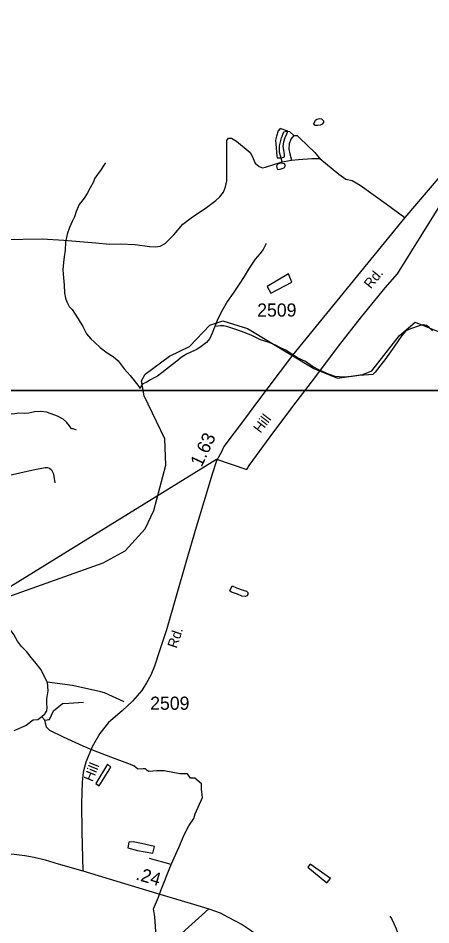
# Model space of a CAD drawing. Extents: x 2082433 to 2279600, y 546599 to 755198.
# Drawn here: x 2206036 to 2209950, y 625167 to 633757 of the extents above; entities that cross this region are included whole.
import ezdxf

# ---------------------------------------------------------------- set-up
doc = ezdxf.new("R2010")
doc.units = 0
for name, color, linetype in [('Exist Boundary Political Fire Districts', 7, 'Continuous'), ('Exist Hydrographic Creek Single Shore', 7, 'Continuous'), ('Exist Hydrographic Misc Water Feature', 7, 'Continuous'), ('Exist Road Non-System Type 51', 7, 'Continuous'), ('Exist Road Secondary Mileage Hundredths English Label', 7, 'Continuous'), ('Exist Road Secondary Type 51 Attributed', 7, 'Continuous'), ('Exist Road Secondary Type 51 Label', 7, 'Continuous'), ('Exist Road Secondary Type 51 Number Label', 7, 'Continuous'), ('Map Preparation Inset Cut Line', 7, 'Continuous')]:
    doc.layers.add(name, color=color, linetype=linetype)

msp = doc.modelspace()

# ---------------------------------------------------------------- linework, layer by layer
at = {"layer": 'Exist Boundary Political Fire Districts'}
msp.add_lwpolyline([(2202467.3, 626259.5), (2203826, 627057.1), (2207917.8, 629580.3), (2208204.7, 629480.9), (2208226, 629519.8), (2208425.9, 629791.2), (2208641.8, 630076.5), (2208859.8, 630363.6), (2209074.3, 630649.3), (2209293.3, 630927.1), (2209517.8, 631200.6), (2209632.4, 631335.6), (2210666.9, 632992.2)], dxfattribs=at)
at = {"layer": 'Exist Hydrographic Creek Single Shore'}
for p, q in [((2206260.2, 627139.2), (2206288.6, 627106.6)), ((2207487.7, 625738.8), (2207281.4, 625797))]:
    msp.add_line(p, q, dxfattribs=at)
for points in [[(2206591.3, 629853.1), (2206557.1, 629864.7), (2206541.3, 629866.7), (2206523, 629894.6), (2206494.9, 629930.5), (2206464.2, 629958.2), (2206408.4, 629987.8), (2206350.4, 630009.5), (2206304, 630025), (2206250.3, 630030.7), (2206190.2, 630028), (2206138.1, 630016), (2206100.4, 630011.6), (2206042.4, 630015), (2206004.2, 630009), (2205970.4, 630004.8), (2205926.5, 630008.6), (2205864.4, 629996.1), (2205828.7, 629993.8), (2205802.7, 630007.5), (2205778.7, 630011.5)], [(2206312.7, 627466.6), (2206255, 627583.7), (2206196.2, 627659.5), (2206160.3, 627701), (2206119.9, 627752.9), (2206069.4, 627804.3), (2206031.3, 627855.9), (2205996.4, 627917.9), (2205960.4, 627965.6), (2205938.4, 628007.4), (2205924.1, 628051.4), (2205913.8, 628087), (2205895.6, 628114.9), (2205881.4, 628134.9), (2205859.3, 628152.8)], [(2206312.7, 627466.6), (2206318.3, 627384.4), (2206307, 627307.9), (2206307, 627264), (2206309.8, 627225.7), (2206307, 627194.5), (2206294.2, 627174.7), (2206287.1, 627159.1), (2206260.2, 627139.2)], [(2207042.6, 627279.5), (2206855.5, 627364.6), (2206821.5, 627373.1), (2206552.2, 627435.5), (2206312.7, 627466.6)], [(2206288.6, 627106.6), (2206333.2, 627110.9), (2206372.9, 627195.9), (2206457.9, 627262.5), (2206517.5, 627266.8), (2206657.8, 627275.3)], [(2206260.2, 627139.2), (2206224.8, 627108), (2206178, 627105.2), (2206112.8, 627055.6), (2205995.2, 627006)], [(2207775.4, 626502.8), (2207713, 626556.7), (2207670.5, 626556.7), (2207643.6, 626599.2), (2207569.9, 626599.2), (2207421.1, 626627.5), (2207351.6, 626624.7), (2207276.5, 626619), (2207260.9, 626630.4), (2207245.3, 626646), (2207222.6, 626646), (2207175.8, 626643.1), (2207156, 626654.5), (2207133.3, 626674.3), (2207078, 626697), (2206914.3, 626755.1), (2206751.3, 626817.5), (2206653.5, 626861.4), (2206466.4, 626946.5), (2206338.2, 627007.4), (2206307, 627041.4), (2206288.6, 627106.6)], [(2207487.7, 625738.8), (2207560.7, 625899), (2207611.7, 626019.5), (2207654.2, 626104.5), (2207701, 626175.4), (2207713.7, 626217.9), (2207783.9, 626373.8), (2207775.4, 626451.8), (2207775.4, 626502.8)], [(2207652.4, 624645.3), (2207702.4, 624698.5), (2207729.3, 624743.8), (2207744.9, 624767.9), (2207744.9, 624783.5), (2207594.7, 624911.1), (2207501.1, 624990.5), (2207465.7, 625020.2), (2207345.2, 625059.9), (2207332.5, 625242.8), (2207321.1, 625317.9), (2207367.2, 625429.8), (2207389.9, 625492.2), (2207487.7, 625738.8)], [(2209559.2, 625249.3), (2209575.8, 625225.7), (2209600, 625179.9), (2209620.1, 625129.8), (2209640.8, 625078), (2209663, 625022.3), (2209685.7, 624954.4), (2209716.1, 624870.7), (2209734.8, 624794.9), (2209763.5, 624719.2), (2209791.8, 624677.2), (2209821.9, 624615.5), (2209844.5, 624541.5), (2209862.5, 624480), (2209871.1, 624393.9), (2209873.6, 624351.8)]]:
    msp.add_lwpolyline(points, dxfattribs=at)
at = {"layer": 'Exist Hydrographic Misc Water Feature'}
for points in [[(2208930.1, 632785.8), (2208930.1, 632768), (2208918.6, 632751.9), (2208898.6, 632743.6), (2208874.6, 632739.5), (2208852.2, 632741.2), (2208840.5, 632757.2), (2208854.3, 632789.1), (2208869.8, 632801.4), (2208894, 632805.5), (2208913.7, 632801.7), (2208926, 632791.7), (2208930.1, 632785.8)], [(2208562.5, 632443.5), (2208562.5, 632463.4), (2208554.1, 632505.6), (2208547.7, 632541.4), (2208555.5, 632585.3), (2208569.4, 632625.4), (2208585.2, 632661.5), (2208593, 632687.5), (2208520.8, 632711), (2208501, 632688.8), (2208485.4, 632638.8), (2208475.7, 632601), (2208481.9, 632529), (2208484.6, 632482.8), (2208490.5, 632453.1), (2208492.8, 632435), (2208512.8, 632433.1), (2208534.8, 632435.1), (2208562.5, 632443.5)], [(2206865.5, 632387.8), (2206844.1, 632353.7), (2206822.2, 632321.8), (2206788.6, 632275.3), (2206765, 632241.2), (2206746.9, 632199.3), (2206719.5, 632149.1), (2206691.6, 632096.9), (2206662.3, 632050.6), (2206616.5, 631990.3), (2206587.2, 631926.1), (2206571.6, 631876.1), (2206547.6, 631831.9), (2206524.3, 631773.8), (2206502.7, 631709.7), (2206486.9, 631635.5), (2206481.6, 631557.6), (2206472, 631495.4), (2206466.4, 631441.4), (2206460.7, 631371.4), (2206465.4, 631297.6), (2206473.8, 631225.8), (2206476.3, 631153.6), (2206484.7, 631103.7), (2206499, 631069.9), (2206519.1, 631025.9), (2206547.4, 630996.1), (2206605.9, 630908.6), (2206648.5, 630835.2), (2206684.8, 630767.3), (2206727, 630719.5), (2206761.5, 630686), (2206813.8, 630638.3), (2206882.1, 630586.6), (2206938.3, 630551), (2206984.6, 630509.5), (2207041.2, 630434.1), (2207097.4, 630370.4), (2207172.2, 630278.8), (2207192.3, 630247)], [(2208497.5, 632323.1), (2208521.5, 632327.2), (2208549.6, 632335.5), (2208563.3, 632343.6), (2208571.3, 632361.4), (2208563.1, 632375.7), (2208527, 632383.1), (2208513.1, 632381.2), (2208495.4, 632374.9), (2208487.4, 632355), (2208491.5, 632328.8), (2208497.5, 632323.1)], [(2208388, 631622.6), (2208358.9, 631564.6), (2208329.1, 631524.4), (2208283.4, 631472.1), (2208228, 631387.6), (2208180.3, 631309.2), (2208138.8, 631244.9), (2208075.5, 631152.7), (2208020.3, 631074.2), (2207970.7, 630988), (2207929.3, 630907.9), (2207899.9, 630835.7)], [(2208431.4, 631151.3), (2208632.6, 631254.3), (2208600.4, 631336.2), (2208399, 631215), (2208431.4, 631151.3)], [(2205885.7, 628267.7), (2205938.7, 628275.6), (2206843.6, 628598.3), (2207051.5, 628708.9), (2207241.6, 628918.2), (2207323.6, 629093.6), (2207437.6, 629521), (2207427.6, 629770.5), (2207232.6, 630177.9), (2207206.5, 630319.5), (2207239.5, 630384.4), (2207471.7, 630553.6), (2207662.6, 630644.8), (2207853.7, 630847.6), (2207977.5, 630891), (2208211.7, 630817.4), (2208838.5, 630437.3), (2209064.7, 630347.4), (2209305.7, 630381.8), (2209388.7, 630416.3), (2209652.6, 630752), (2209801.7, 630876.9), (2210361.7, 630649)], [(2207899.9, 630835.7), (2207898.1, 630829.5), (2207876.6, 630771.5), (2207854.4, 630721.3), (2207821, 630682.9), (2207771.2, 630646.7), (2207729.3, 630618.5), (2207679.9, 630594.4), (2207634.2, 630572.1), (2207581.9, 630541.4), (2207542.5, 630507.2), (2207498.5, 630474.9), (2207444.7, 630432.7), (2207399, 630398.3), (2207359.2, 630366.1), (2207327.4, 630347.9), (2207292, 630331.7), (2207250.1, 630305.2), (2207217.9, 630291), (2207202.2, 630275.1), (2207192.3, 630247)], [(2209965.2, 630796), (2209933.2, 630825.6), (2209906.8, 630845.4), (2209877.1, 630853.1), (2209846.9, 630845.1), (2209757.1, 630814.4), (2209711.6, 630794.1), (2209675.7, 630751.7), (2209640.2, 630699.5), (2209598.4, 630639.3), (2209551.2, 630573), (2209513.7, 630518.6), (2209473.7, 630472.8), (2209444.2, 630430.6), (2209420.2, 630402.2), (2209398.7, 630381.9), (2209358.5, 630377.8), (2209270.7, 630371.2), (2209204.7, 630360.9), (2209116.9, 630356.3), (2209042.7, 630363.4), (2208978.5, 630385.3), (2208900.2, 630418.6), (2208828.2, 630458.3), (2208761.8, 630503.6), (2208685.7, 630539), (2208615.4, 630584.5), (2208573.1, 630610.4), (2208529, 630632), (2208471, 630661.9), (2208406.4, 630687), (2208334.7, 630710.4), (2208246.3, 630754.2), (2208154.2, 630787.6), (2208091.9, 630809.2), (2208023.8, 630832.4), (2207987.7, 630842.3), (2207953.7, 630842.2), (2207899.9, 630835.7)], [(2208066.9, 628379.6), (2208106.4, 628360.2), (2208171, 628338.7), (2208202.8, 628328.6), (2208213.3, 628316.9), (2208213.3, 628297.1), (2208205.5, 628282.8), (2208187.4, 628276.6), (2208158.9, 628282.5), (2208115.3, 628300.1), (2208059.1, 628317.9), (2208043.1, 628331.7), (2208066.9, 628379.6)], [(2206804.1, 626484), (2206916.9, 626660.5), (2206882.7, 626690.4), (2206772.2, 626505.9), (2206804.1, 626484)], [(2207320.3, 625872), (2207330.1, 625907.8), (2207206.1, 625937.1), (2207127.9, 625954.6), (2207087.5, 625950.1), (2207078.1, 625896), (2207168.3, 625870.6), (2207314.5, 625845.7), (2207320.3, 625872)], [(2208963.8, 625565.1), (2208999.4, 625605.5), (2208804.4, 625742), (2208782.9, 625712), (2208963.8, 625565.1)]]:
    msp.add_lwpolyline(points, dxfattribs=at)
at = {"layer": 'Exist Road Non-System Type 51'}
for p, q in [((2208539.2, 632394.5), (2208627.6, 632410.1)), ((2208627.6, 632410.1), (2208695.2, 632417.9))]:
    msp.add_line(p, q, dxfattribs=at)
for points in [[(2208539.2, 632394.5), (2208513.2, 632488.1), (2208515.8, 632547.9), (2208534, 632623.3), (2208554.8, 632680.5), (2208580.8, 632685.8), (2208609.4, 632683.1), (2208651, 632646.7)], [(2205899.9, 631659.9), (2206263.9, 631665.1), (2206469.4, 631654.7), (2206773.6, 631628.7), (2206903.6, 631617), (2207002.4, 631619.6), (2207145.4, 631611.8), (2207283.2, 631593.6), (2207337.9, 631591), (2207382.1, 631596.2), (2207431.5, 631622.2), (2207512.1, 631705.4), (2207597.9, 631804.3), (2207675.9, 631866.7), (2207821.5, 631962.9), (2207909.9, 632029.2), (2207948.9, 632063), (2207982.7, 632109.8), (2208003.5, 632159.2), (2208013.9, 632216.4), (2208013.9, 632421.8), (2208013.9, 632597.3), (2208032.1, 632620.7), (2208058.1, 632620.7), (2208107.5, 632592.1), (2208234.9, 632485.5), (2208255.7, 632449.1), (2208284.4, 632384.1), (2208320.8, 632350.3), (2208352, 632339.9), (2208380.6, 632345.1), (2208539.2, 632394.5)], [(2208651, 632646.7), (2208622.4, 632610.3), (2208606.8, 632566.1), (2208604.2, 632516.7), (2208612, 632472.5), (2208627.6, 632410.1)], [(2208651, 632646.7), (2208682.2, 632646.7), (2208708.2, 632620.7), (2208848.6, 632482.9), (2208874.6, 632451.7), (2208895.4, 632428.3)], [(2208695.2, 632417.9), (2208820, 632428.3), (2208895.4, 632428.3)], [(2208895.4, 632428.3), (2209077.4, 632278.8), (2209142.4, 632232), (2209202.2, 632219), (2209280.3, 632176.1), (2209527.3, 631996.7), (2209704.1, 631869.3)], [(2204943.9, 629187.2), (2205061.7, 629208.9), (2205329.9, 629276.2), (2205558.4, 629335.2), (2205826, 629400.1), (2206177.7, 629477.1), (2206294.3, 629498.7), (2206312.4, 629498.7), (2206332.8, 629493.9), (2206352.1, 629478.3), (2206368.9, 629447), (2206376.1, 629419.3), (2206384.5, 629354.4)]]:
    msp.add_lwpolyline(points, dxfattribs=at)
at = {"layer": 'Exist Road Secondary Type 51 Attributed'}
for points in [[(2210255.4, 632515.4), (2209704.1, 631869.3), (2208637.5, 630562.9), (2208287.5, 630098.8), (2208191.3, 629968.9), (2208084.3, 629829.4), (2207985.7, 629699.5), (2207964, 629649), (2207918.3, 629562.4), (2207875.1, 629437.4), (2207795.7, 629175.2), (2207723.5, 628934.7), (2207627.3, 628600.4), (2207444.5, 627963.1), (2207372.4, 627753.8), (2207329.1, 627616.7), (2207295.4, 627532.6), (2207254.5, 627460.4), (2207210.1, 627388.3), (2207121.1, 627284.9), (2207022.5, 627193.5), (2206893.8, 627085.2), (2206812, 626979.4), (2206737.5, 626854.3), (2206678.5, 626707.6), (2206652.1, 626613.8), (2206642.5, 626517.6), (2206636.5, 626313.2), (2206640.1, 626051.1), (2206650.3, 625678.3)], [(2203500.9, 626044.3), (2203697.2, 626007.6), (2203912.1, 625968.4), (2204218.5, 625923.3), (2204450.8, 625905.9), (2204741.2, 625885.6), (2205066.6, 625871.9), (2205414.2, 625857.8), (2205862.5, 625841.9), (2206000.2, 625836.6), (2206100.7, 625824.2), (2206187.2, 625808.4), (2206293.1, 625781.9), (2206414.9, 625746.5), (2206650.3, 625678.3)], [(2206650.3, 625678.3), (2207044, 625557.7), (2207411.7, 625446.8), (2207699.8, 625362.4), (2207844.8, 625319.9)], [(2206263.8, 623955.8), (2206699.8, 624319.8), (2207187.8, 624733.1), (2207554.6, 625055.4), (2207844.8, 625319.9)], [(2207844.8, 625319.9), (2207951.4, 625280), (2208029.1, 625241.1), (2208161.2, 625170.1), (2208235, 625121.2), (2208317.1, 625061.3), (2208516.4, 624860.4), (2208756.7, 624622.8), (2208884.9, 624494.1), (2208968.2, 624409.7), (2209033.1, 624344.2), (2209095.3, 624282), (2209360.5, 624110), (2209669.7, 623911.3), (2209844, 623794.8), (2210029.3, 623671.5), (2210423.9, 623417.3)]]:
    msp.add_lwpolyline(points, dxfattribs=at)
at = {"layer": 'Map Preparation Inset Cut Line'}
for points in [[(2179108.5, 674476.7), (2254791.7, 674476.7), (2254791.7, 645771.4), (2239582.9, 645768.1), (2239582.9, 630228.2), (2179108.5, 630228.2)], [(2201171.6, 601522.9), (2201171.6, 630228.2), (2239582.9, 630228.2), (2239582.9, 645768.1), (2269582.7, 645768.1), (2253496.2, 601522.9)]]:
    msp.add_lwpolyline(points, close=True, dxfattribs=at)

# ---------------------------------------------------------------- texts
at = {"layer": 'Exist Road Secondary Mileage Hundredths English Label'}
for s, rotation, p in [('1.63', 64.85015, (2207775.5, 629496.8)), ('.24', 343.66218, (2207144.9, 625597.7))]:
    msp.add_text(s, height=125, rotation=rotation, dxfattribs=at).set_placement(p)
at = {"layer": 'Exist Road Secondary Type 51 Label'}
for s, rotation, p in [('Rd.', 51.03801, (2209379.7, 631186.7)), ('Hill', 52.55032, (2208334.2, 629819.3)), ('Rd.', 71.77188, (2207539.6, 627780.8)), ('Hill', 67.76047, (2206742.2, 626515.8))]:
    msp.add_text(s, height=95, rotation=rotation, dxfattribs=at).set_placement(p)
at = {"layer": 'Exist Road Secondary Type 51 Number Label'}
for p in [(2208303.1, 630929.1), (2207288.6, 627204.2)]:
    msp.add_text('2509', height=125, dxfattribs=at).set_placement(p)

doc.saveas('drawing.dxf')
